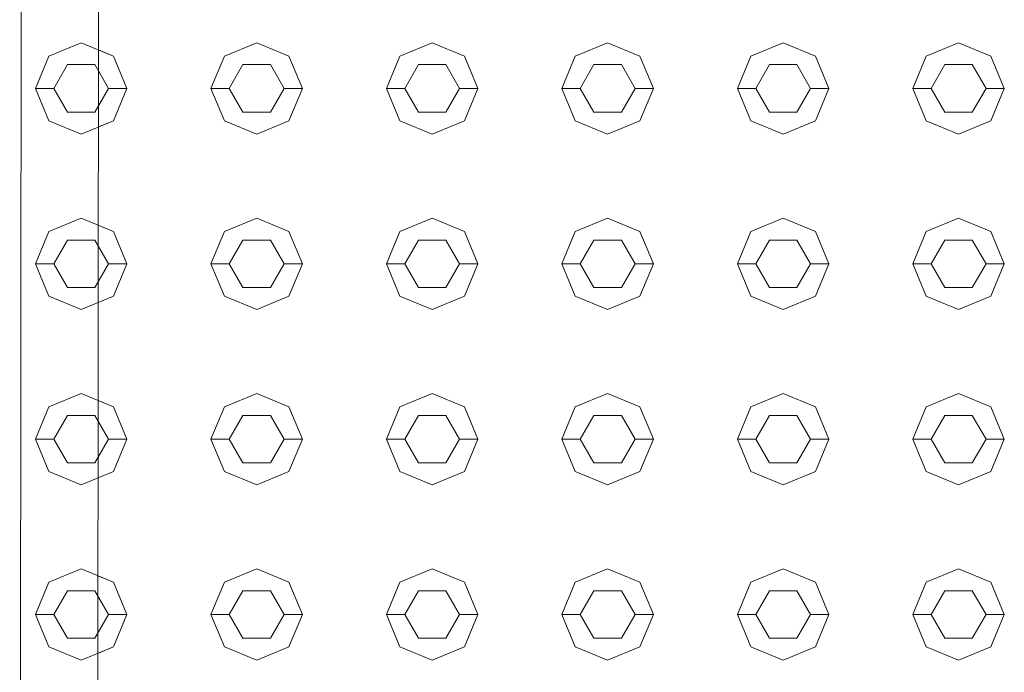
# Model space of a CAD drawing. Header units: millimetres. Extents: x 321 to 585, y -277 to 9.
# Tile 801 of 1056: x 344.364 to 344.903, y -16.392 to -16.035. Entities that reach past the tile are written whole.
import ezdxf

# ---------------------------------------------------------------- set-up
doc = ezdxf.new("R2010")
doc.units = ezdxf.units.MM
doc.header["$MEASUREMENT"] = 0
doc.layers.add('IFC-Elemento construtivo genérico-Contorno', color=253, linetype='Continuous', lineweight=5)
doc.layers.add('IFC-Porta-Contorno', color=142, linetype='Continuous', lineweight=5)

msp = doc.modelspace()

# ---------------------------------------------------------------- linework, layer by layer
at = {"layer": 'IFC-Elemento construtivo genérico-Contorno', "lineweight": 5}
for p, q in [((344.38007, -16.05509), (344.39775, -16.04777)), ((344.39775, -16.04777), (344.41543, -16.05509)), ((344.47607, -16.05509), (344.49375, -16.04777)), ((344.47607, -16.05509), (344.49375, -16.04777)), ((344.49375, -16.04777), (344.51143, -16.05509)), ((344.49375, -16.04777), (344.51143, -16.05509)), ((344.57207, -16.05509), (344.58975, -16.04777)), ((344.57207, -16.05509), (344.58975, -16.04777)), ((344.58975, -16.04777), (344.60743, -16.05509)), ((344.58975, -16.04777), (344.60743, -16.05509)), ((344.66807, -16.05509), (344.68575, -16.04777)), ((344.66807, -16.05509), (344.68575, -16.04777)), ((344.68575, -16.04777), (344.70343, -16.05509)), ((344.68575, -16.04777), (344.70343, -16.05509)), ((344.76407, -16.05509), (344.78175, -16.04777)), ((344.76407, -16.05509), (344.78175, -16.04777)), ((344.78175, -16.04777), (344.79943, -16.05509)), ((344.78175, -16.04777), (344.79943, -16.05509)), ((344.86007, -16.05509), (344.87775, -16.04777)), ((344.86007, -16.05509), (344.87775, -16.04777)), ((344.87775, -16.04777), (344.89543, -16.05509)), ((344.87775, -16.04777), (344.89543, -16.05509)), ((344.37275, -16.07277), (344.38007, -16.05509)), ((344.40725, -16.0517), (344.41543, -16.05509)), ((344.41543, -16.05509), (344.42275, -16.07277)), ((344.41543, -16.05509), (344.42275, -16.07277)), ((344.46875, -16.07277), (344.47607, -16.05509)), ((344.46875, -16.07277), (344.47607, -16.05509)), ((344.51143, -16.05509), (344.51875, -16.07277)), ((344.51143, -16.05509), (344.51875, -16.07277)), ((344.56475, -16.07277), (344.57207, -16.05509)), ((344.56475, -16.07277), (344.57207, -16.05509)), ((344.60743, -16.05509), (344.61475, -16.07277)), ((344.60743, -16.05509), (344.61475, -16.07277)), ((344.66075, -16.07277), (344.66807, -16.05509)), ((344.66075, -16.07277), (344.66807, -16.05509)), ((344.70343, -16.05509), (344.71075, -16.07277)), ((344.70343, -16.05509), (344.71075, -16.07277)), ((344.75675, -16.07277), (344.76407, -16.05509)), ((344.75675, -16.07277), (344.76407, -16.05509)), ((344.79943, -16.05509), (344.80675, -16.07277)), ((344.79943, -16.05509), (344.80675, -16.07277)), ((344.85275, -16.07277), (344.86007, -16.05509)), ((344.85275, -16.07277), (344.86007, -16.05509)), ((344.89543, -16.05509), (344.90275, -16.07277)), ((344.89543, -16.05509), (344.90275, -16.07277)), ((344.38275, -16.07277), (344.39025, -16.05978)), ((344.39025, -16.05978), (344.40525, -16.05978)), ((344.40525, -16.05978), (344.41275, -16.07277)), ((344.47875, -16.07277), (344.48625, -16.05978)), ((344.47875, -16.07277), (344.48625, -16.05978)), ((344.48625, -16.05978), (344.50125, -16.05978)), ((344.48625, -16.05978), (344.50125, -16.05978)), ((344.50125, -16.05978), (344.50875, -16.07277)), ((344.50125, -16.05978), (344.50875, -16.07277)), ((344.57475, -16.07277), (344.58225, -16.05978)), ((344.57475, -16.07277), (344.58225, -16.05978)), ((344.58225, -16.05978), (344.59725, -16.05978)), ((344.58225, -16.05978), (344.59725, -16.05978)), ((344.59725, -16.05978), (344.60475, -16.07277)), ((344.59725, -16.05978), (344.60475, -16.07277)), ((344.67075, -16.07277), (344.67825, -16.05978)), ((344.67075, -16.07277), (344.67825, -16.05978)), ((344.67825, -16.05978), (344.69325, -16.05978)), ((344.67825, -16.05978), (344.69325, -16.05978)), ((344.69325, -16.05978), (344.70075, -16.07277)), ((344.69325, -16.05978), (344.70075, -16.07277)), ((344.76675, -16.07277), (344.77425, -16.05978)), ((344.76675, -16.07277), (344.77425, -16.05978)), ((344.77425, -16.05978), (344.78925, -16.05978)), ((344.77425, -16.05978), (344.78925, -16.05978)), ((344.78925, -16.05978), (344.79675, -16.07277)), ((344.78925, -16.05978), (344.79675, -16.07277)), ((344.86275, -16.07277), (344.87025, -16.05978)), ((344.86275, -16.07277), (344.87025, -16.05978)), ((344.87025, -16.05978), (344.88525, -16.05978)), ((344.87025, -16.05978), (344.88525, -16.05978)), ((344.88525, -16.05978), (344.89275, -16.07277)), ((344.88525, -16.05978), (344.89275, -16.07277)), ((344.40724, -16.06322), (344.41275, -16.07277)), ((344.37275, -16.07277), (344.38275, -16.07277)), ((344.37275, -16.07277), (344.38007, -16.09044)), ((344.38275, -16.07277), (344.39025, -16.08575)), ((344.40525, -16.08575), (344.41275, -16.07277)), ((344.40721, -16.08236), (344.41275, -16.07277)), ((344.41275, -16.07277), (344.42275, -16.07277)), ((344.41275, -16.07277), (344.42275, -16.07277)), ((344.41543, -16.09044), (344.42275, -16.07277)), ((344.41543, -16.09044), (344.42275, -16.07277)), ((344.46875, -16.07277), (344.47875, -16.07277)), ((344.46875, -16.07277), (344.47607, -16.09044)), ((344.46875, -16.07277), (344.47875, -16.07277)), ((344.46875, -16.07277), (344.47607, -16.09044)), ((344.47875, -16.07277), (344.48625, -16.08575)), ((344.47875, -16.07277), (344.48625, -16.08575)), ((344.50125, -16.08575), (344.50875, -16.07277)), ((344.50125, -16.08575), (344.50875, -16.07277)), ((344.50875, -16.07277), (344.51875, -16.07277)), ((344.50875, -16.07277), (344.51875, -16.07277)), ((344.51143, -16.09044), (344.51875, -16.07277)), ((344.51143, -16.09044), (344.51875, -16.07277)), ((344.56475, -16.07277), (344.57475, -16.07277)), ((344.56475, -16.07277), (344.57207, -16.09044)), ((344.56475, -16.07277), (344.57475, -16.07277)), ((344.56475, -16.07277), (344.57207, -16.09044)), ((344.57475, -16.07277), (344.58225, -16.08575)), ((344.57475, -16.07277), (344.58225, -16.08575)), ((344.59725, -16.08575), (344.60475, -16.07277)), ((344.59725, -16.08575), (344.60475, -16.07277)), ((344.60475, -16.07277), (344.61475, -16.07277)), ((344.60475, -16.07277), (344.61475, -16.07277)), ((344.60743, -16.09044), (344.61475, -16.07277)), ((344.60743, -16.09044), (344.61475, -16.07277)), ((344.66075, -16.07277), (344.67075, -16.07277)), ((344.66075, -16.07277), (344.66807, -16.09044)), ((344.66075, -16.07277), (344.67075, -16.07277)), ((344.66075, -16.07277), (344.66807, -16.09044)), ((344.67075, -16.07277), (344.67825, -16.08575)), ((344.67075, -16.07277), (344.67825, -16.08575)), ((344.69325, -16.08575), (344.70075, -16.07277)), ((344.69325, -16.08575), (344.70075, -16.07277)), ((344.70075, -16.07277), (344.71075, -16.07277)), ((344.70075, -16.07277), (344.71075, -16.07277)), ((344.70343, -16.09044), (344.71075, -16.07277)), ((344.70343, -16.09044), (344.71075, -16.07277)), ((344.75675, -16.07277), (344.76675, -16.07277)), ((344.75675, -16.07277), (344.76407, -16.09044)), ((344.75675, -16.07277), (344.76675, -16.07277)), ((344.75675, -16.07277), (344.76407, -16.09044)), ((344.76675, -16.07277), (344.77425, -16.08575)), ((344.76675, -16.07277), (344.77425, -16.08575)), ((344.78925, -16.08575), (344.79675, -16.07277)), ((344.78925, -16.08575), (344.79675, -16.07277)), ((344.79675, -16.07277), (344.80675, -16.07277)), ((344.79675, -16.07277), (344.80675, -16.07277)), ((344.79943, -16.09044), (344.80675, -16.07277)), ((344.79943, -16.09044), (344.80675, -16.07277)), ((344.85275, -16.07277), (344.86275, -16.07277)), ((344.85275, -16.07277), (344.86007, -16.09044)), ((344.85275, -16.07277), (344.86275, -16.07277)), ((344.85275, -16.07277), (344.86007, -16.09044)), ((344.86275, -16.07277), (344.87025, -16.08575)), ((344.86275, -16.07277), (344.87025, -16.08575)), ((344.88525, -16.08575), (344.89275, -16.07277)), ((344.88525, -16.08575), (344.89275, -16.07277)), ((344.89275, -16.07277), (344.90275, -16.07277)), ((344.89275, -16.07277), (344.90275, -16.07277)), ((344.89543, -16.09044), (344.90275, -16.07277)), ((344.89543, -16.09044), (344.90275, -16.07277)), ((344.39025, -16.08575), (344.40525, -16.08575)), ((344.48625, -16.08575), (344.50125, -16.08575)), ((344.48625, -16.08575), (344.50125, -16.08575)), ((344.58225, -16.08575), (344.59725, -16.08575)), ((344.58225, -16.08575), (344.59725, -16.08575)), ((344.67825, -16.08575), (344.69325, -16.08575)), ((344.67825, -16.08575), (344.69325, -16.08575)), ((344.77425, -16.08575), (344.78925, -16.08575)), ((344.77425, -16.08575), (344.78925, -16.08575)), ((344.87025, -16.08575), (344.88525, -16.08575)), ((344.87025, -16.08575), (344.88525, -16.08575)), ((344.38007, -16.09044), (344.39775, -16.09777)), ((344.39775, -16.09777), (344.41543, -16.09044)), ((344.4072, -16.09385), (344.41543, -16.09044)), ((344.47607, -16.09044), (344.49375, -16.09777)), ((344.47607, -16.09044), (344.49375, -16.09777)), ((344.49375, -16.09777), (344.51143, -16.09044)), ((344.49375, -16.09777), (344.51143, -16.09044)), ((344.57207, -16.09044), (344.58975, -16.09777)), ((344.57207, -16.09044), (344.58975, -16.09777)), ((344.58975, -16.09777), (344.60743, -16.09044)), ((344.58975, -16.09777), (344.60743, -16.09044)), ((344.66807, -16.09044), (344.68575, -16.09777)), ((344.66807, -16.09044), (344.68575, -16.09777)), ((344.68575, -16.09777), (344.70343, -16.09044)), ((344.68575, -16.09777), (344.70343, -16.09044)), ((344.76407, -16.09044), (344.78175, -16.09777)), ((344.76407, -16.09044), (344.78175, -16.09777)), ((344.78175, -16.09777), (344.79943, -16.09044)), ((344.78175, -16.09777), (344.79943, -16.09044)), ((344.86007, -16.09044), (344.87775, -16.09777)), ((344.86007, -16.09044), (344.87775, -16.09777)), ((344.87775, -16.09777), (344.89543, -16.09044)), ((344.87775, -16.09777), (344.89543, -16.09044)), ((344.38007, -16.15109), (344.39775, -16.14377)), ((344.39775, -16.14377), (344.41543, -16.15109)), ((344.40713, -16.14765), (344.41543, -16.15109)), ((344.47607, -16.15109), (344.49375, -16.14377)), ((344.47607, -16.15109), (344.49375, -16.14377)), ((344.49375, -16.14377), (344.51143, -16.15109)), ((344.49375, -16.14377), (344.51143, -16.15109)), ((344.57207, -16.15109), (344.58975, -16.14377)), ((344.57207, -16.15109), (344.58975, -16.14377)), ((344.58975, -16.14377), (344.60743, -16.15109)), ((344.58975, -16.14377), (344.60743, -16.15109)), ((344.66807, -16.15109), (344.68575, -16.14377)), ((344.66807, -16.15109), (344.68575, -16.14377)), ((344.68575, -16.14377), (344.70343, -16.15109)), ((344.68575, -16.14377), (344.70343, -16.15109)), ((344.76407, -16.15109), (344.78175, -16.14377)), ((344.76407, -16.15109), (344.78175, -16.14377)), ((344.78175, -16.14377), (344.79943, -16.15109)), ((344.78175, -16.14377), (344.79943, -16.15109)), ((344.86007, -16.15109), (344.87775, -16.14377)), ((344.86007, -16.15109), (344.87775, -16.14377)), ((344.87775, -16.14377), (344.89543, -16.15109)), ((344.87775, -16.14377), (344.89543, -16.15109)), ((344.37275, -16.16877), (344.38007, -16.15109)), ((344.41543, -16.15109), (344.42275, -16.16877)), ((344.41543, -16.15109), (344.42275, -16.16877)), ((344.46875, -16.16877), (344.47607, -16.15109)), ((344.46875, -16.16877), (344.47607, -16.15109)), ((344.51143, -16.15109), (344.51875, -16.16877)), ((344.51143, -16.15109), (344.51875, -16.16877)), ((344.56475, -16.16877), (344.57207, -16.15109)), ((344.56475, -16.16877), (344.57207, -16.15109)), ((344.60743, -16.15109), (344.61475, -16.16877)), ((344.60743, -16.15109), (344.61475, -16.16877)), ((344.66075, -16.16877), (344.66807, -16.15109)), ((344.66075, -16.16877), (344.66807, -16.15109)), ((344.70343, -16.15109), (344.71075, -16.16877)), ((344.70343, -16.15109), (344.71075, -16.16877)), ((344.75675, -16.16877), (344.76407, -16.15109)), ((344.75675, -16.16877), (344.76407, -16.15109)), ((344.79943, -16.15109), (344.80675, -16.16877)), ((344.79943, -16.15109), (344.80675, -16.16877)), ((344.85275, -16.16877), (344.86007, -16.15109)), ((344.85275, -16.16877), (344.86007, -16.15109)), ((344.89543, -16.15109), (344.90275, -16.16877)), ((344.89543, -16.15109), (344.90275, -16.16877)), ((344.38275, -16.16877), (344.39025, -16.15577)), ((344.39025, -16.15577), (344.40525, -16.15577)), ((344.40525, -16.15577), (344.41275, -16.16877)), ((344.40711, -16.15901), (344.41275, -16.16877)), ((344.47875, -16.16877), (344.48625, -16.15577)), ((344.47875, -16.16877), (344.48625, -16.15577)), ((344.48625, -16.15577), (344.50125, -16.15577)), ((344.48625, -16.15577), (344.50125, -16.15577)), ((344.50125, -16.15577), (344.50875, -16.16877)), ((344.50125, -16.15577), (344.50875, -16.16877)), ((344.57475, -16.16877), (344.58225, -16.15577)), ((344.57475, -16.16877), (344.58225, -16.15577)), ((344.58225, -16.15577), (344.59725, -16.15577)), ((344.58225, -16.15577), (344.59725, -16.15577)), ((344.59725, -16.15577), (344.60475, -16.16877)), ((344.59725, -16.15577), (344.60475, -16.16877)), ((344.67075, -16.16877), (344.67825, -16.15577)), ((344.67075, -16.16877), (344.67825, -16.15577)), ((344.67825, -16.15577), (344.69325, -16.15577)), ((344.67825, -16.15577), (344.69325, -16.15577)), ((344.69325, -16.15577), (344.70075, -16.16877)), ((344.69325, -16.15577), (344.70075, -16.16877)), ((344.76675, -16.16877), (344.77425, -16.15577)), ((344.76675, -16.16877), (344.77425, -16.15577)), ((344.77425, -16.15577), (344.78925, -16.15577)), ((344.77425, -16.15577), (344.78925, -16.15577)), ((344.78925, -16.15577), (344.79675, -16.16877)), ((344.78925, -16.15577), (344.79675, -16.16877)), ((344.86275, -16.16877), (344.87025, -16.15577)), ((344.86275, -16.16877), (344.87025, -16.15577)), ((344.87025, -16.15577), (344.88525, -16.15577)), ((344.87025, -16.15577), (344.88525, -16.15577)), ((344.88525, -16.15577), (344.89275, -16.16877)), ((344.88525, -16.15577), (344.89275, -16.16877)), ((344.37275, -16.16877), (344.38275, -16.16877)), ((344.37275, -16.16877), (344.38007, -16.18645)), ((344.38275, -16.16877), (344.39025, -16.18176)), ((344.40525, -16.18176), (344.41275, -16.16877)), ((344.40709, -16.17858), (344.41275, -16.16877)), ((344.41275, -16.16877), (344.42275, -16.16877)), ((344.41275, -16.16877), (344.42275, -16.16877)), ((344.41543, -16.18645), (344.42275, -16.16877)), ((344.41543, -16.18645), (344.42275, -16.16877)), ((344.46875, -16.16877), (344.47875, -16.16877)), ((344.46875, -16.16877), (344.47607, -16.18645)), ((344.46875, -16.16877), (344.47875, -16.16877)), ((344.46875, -16.16877), (344.47607, -16.18645)), ((344.47875, -16.16877), (344.48625, -16.18176)), ((344.47875, -16.16877), (344.48625, -16.18176)), ((344.50125, -16.18176), (344.50875, -16.16877)), ((344.50125, -16.18176), (344.50875, -16.16877)), ((344.50875, -16.16877), (344.51875, -16.16877)), ((344.50875, -16.16877), (344.51875, -16.16877)), ((344.51143, -16.18645), (344.51875, -16.16877)), ((344.51143, -16.18645), (344.51875, -16.16877)), ((344.56475, -16.16877), (344.57475, -16.16877)), ((344.56475, -16.16877), (344.57207, -16.18645)), ((344.56475, -16.16877), (344.57475, -16.16877)), ((344.56475, -16.16877), (344.57207, -16.18645)), ((344.57475, -16.16877), (344.58225, -16.18176)), ((344.57475, -16.16877), (344.58225, -16.18176)), ((344.59725, -16.18176), (344.60475, -16.16877)), ((344.59725, -16.18176), (344.60475, -16.16877)), ((344.60475, -16.16877), (344.61475, -16.16877)), ((344.60475, -16.16877), (344.61475, -16.16877)), ((344.60743, -16.18645), (344.61475, -16.16877)), ((344.60743, -16.18645), (344.61475, -16.16877)), ((344.66075, -16.16877), (344.67075, -16.16877)), ((344.66075, -16.16877), (344.66807, -16.18645)), ((344.66075, -16.16877), (344.67075, -16.16877)), ((344.66075, -16.16877), (344.66807, -16.18645)), ((344.67075, -16.16877), (344.67825, -16.18176)), ((344.67075, -16.16877), (344.67825, -16.18176)), ((344.69325, -16.18176), (344.70075, -16.16877)), ((344.69325, -16.18176), (344.70075, -16.16877)), ((344.70075, -16.16877), (344.71075, -16.16877)), ((344.70075, -16.16877), (344.71075, -16.16877)), ((344.70343, -16.18645), (344.71075, -16.16877)), ((344.70343, -16.18645), (344.71075, -16.16877)), ((344.75675, -16.16877), (344.76675, -16.16877)), ((344.75675, -16.16877), (344.76407, -16.18645)), ((344.75675, -16.16877), (344.76675, -16.16877)), ((344.75675, -16.16877), (344.76407, -16.18645)), ((344.76675, -16.16877), (344.77425, -16.18176)), ((344.76675, -16.16877), (344.77425, -16.18176)), ((344.78925, -16.18176), (344.79675, -16.16877)), ((344.78925, -16.18176), (344.79675, -16.16877)), ((344.79675, -16.16877), (344.80675, -16.16877)), ((344.79675, -16.16877), (344.80675, -16.16877)), ((344.79943, -16.18645), (344.80675, -16.16877)), ((344.79943, -16.18645), (344.80675, -16.16877)), ((344.85275, -16.16877), (344.86275, -16.16877)), ((344.85275, -16.16877), (344.86007, -16.18645)), ((344.85275, -16.16877), (344.86275, -16.16877)), ((344.85275, -16.16877), (344.86007, -16.18645)), ((344.86275, -16.16877), (344.87025, -16.18176)), ((344.86275, -16.16877), (344.87025, -16.18176)), ((344.88525, -16.18176), (344.89275, -16.16877)), ((344.88525, -16.18176), (344.89275, -16.16877)), ((344.89275, -16.16877), (344.90275, -16.16877)), ((344.89275, -16.16877), (344.90275, -16.16877)), ((344.89543, -16.18645), (344.90275, -16.16877)), ((344.89543, -16.18645), (344.90275, -16.16877)), ((344.39025, -16.18176), (344.40525, -16.18176)), ((344.48625, -16.18176), (344.50125, -16.18176)), ((344.48625, -16.18176), (344.50125, -16.18176)), ((344.58225, -16.18176), (344.59725, -16.18176)), ((344.58225, -16.18176), (344.59725, -16.18176)), ((344.67825, -16.18176), (344.69325, -16.18176)), ((344.67825, -16.18176), (344.69325, -16.18176)), ((344.77425, -16.18176), (344.78925, -16.18176)), ((344.77425, -16.18176), (344.78925, -16.18176)), ((344.87025, -16.18176), (344.88525, -16.18176)), ((344.87025, -16.18176), (344.88525, -16.18176)), ((344.38007, -16.18645), (344.39775, -16.19377)), ((344.39775, -16.19377), (344.41543, -16.18645)), ((344.40707, -16.1899), (344.41543, -16.18645)), ((344.47607, -16.18645), (344.49375, -16.19377)), ((344.47607, -16.18645), (344.49375, -16.19377)), ((344.49375, -16.19377), (344.51143, -16.18645)), ((344.49375, -16.19377), (344.51143, -16.18645)), ((344.57207, -16.18645), (344.58975, -16.19377)), ((344.57207, -16.18645), (344.58975, -16.19377)), ((344.58975, -16.19377), (344.60743, -16.18645)), ((344.58975, -16.19377), (344.60743, -16.18645)), ((344.66807, -16.18645), (344.68575, -16.19377)), ((344.66807, -16.18645), (344.68575, -16.19377)), ((344.68575, -16.19377), (344.70343, -16.18645)), ((344.68575, -16.19377), (344.70343, -16.18645)), ((344.76407, -16.18645), (344.78175, -16.19377)), ((344.76407, -16.18645), (344.78175, -16.19377)), ((344.78175, -16.19377), (344.79943, -16.18645)), ((344.78175, -16.19377), (344.79943, -16.18645)), ((344.86007, -16.18645), (344.87775, -16.19377)), ((344.86007, -16.18645), (344.87775, -16.19377)), ((344.87775, -16.19377), (344.89543, -16.18645)), ((344.87775, -16.19377), (344.89543, -16.18645)), ((344.38007, -16.24709), (344.39775, -16.23977)), ((344.39775, -16.23977), (344.41543, -16.24709)), ((344.47607, -16.24709), (344.49375, -16.23977)), ((344.47607, -16.24709), (344.49375, -16.23977)), ((344.49375, -16.23977), (344.51143, -16.24709)), ((344.49375, -16.23977), (344.51143, -16.24709)), ((344.57207, -16.24709), (344.58975, -16.23977)), ((344.57207, -16.24709), (344.58975, -16.23977)), ((344.58975, -16.23977), (344.60743, -16.24709)), ((344.58975, -16.23977), (344.60743, -16.24709)), ((344.66807, -16.24709), (344.68575, -16.23977)), ((344.66807, -16.24709), (344.68575, -16.23977)), ((344.68575, -16.23977), (344.70343, -16.24709)), ((344.68575, -16.23977), (344.70343, -16.24709)), ((344.76407, -16.24709), (344.78175, -16.23977)), ((344.76407, -16.24709), (344.78175, -16.23977)), ((344.78175, -16.23977), (344.79943, -16.24709)), ((344.78175, -16.23977), (344.79943, -16.24709)), ((344.86007, -16.24709), (344.87775, -16.23977)), ((344.86007, -16.24709), (344.87775, -16.23977)), ((344.87775, -16.23977), (344.89543, -16.24709)), ((344.87775, -16.23977), (344.89543, -16.24709)), ((344.407, -16.24361), (344.41543, -16.24709)), ((344.37275, -16.26477), (344.38007, -16.24709)), ((344.41543, -16.24709), (344.42275, -16.26477)), ((344.41543, -16.24709), (344.42275, -16.26477)), ((344.46875, -16.26477), (344.47607, -16.24709)), ((344.46875, -16.26477), (344.47607, -16.24709)), ((344.51143, -16.24709), (344.51875, -16.26477)), ((344.51143, -16.24709), (344.51875, -16.26477)), ((344.56475, -16.26477), (344.57207, -16.24709)), ((344.56475, -16.26477), (344.57207, -16.24709)), ((344.60743, -16.24709), (344.61475, -16.26477)), ((344.60743, -16.24709), (344.61475, -16.26477)), ((344.66075, -16.26477), (344.66807, -16.24709)), ((344.66075, -16.26477), (344.66807, -16.24709)), ((344.70343, -16.24709), (344.71075, -16.26477)), ((344.70343, -16.24709), (344.71075, -16.26477)), ((344.75675, -16.26477), (344.76407, -16.24709)), ((344.75675, -16.26477), (344.76407, -16.24709)), ((344.79943, -16.24709), (344.80675, -16.26477)), ((344.79943, -16.24709), (344.80675, -16.26477)), ((344.85275, -16.26477), (344.86007, -16.24709)), ((344.85275, -16.26477), (344.86007, -16.24709)), ((344.89543, -16.24709), (344.90275, -16.26477)), ((344.89543, -16.24709), (344.90275, -16.26477)), ((344.38275, -16.26477), (344.39025, -16.25178)), ((344.39025, -16.25178), (344.40525, -16.25178)), ((344.40525, -16.25178), (344.41275, -16.26477)), ((344.40699, -16.25479), (344.41275, -16.26477)), ((344.47875, -16.26477), (344.48625, -16.25178)), ((344.47875, -16.26477), (344.48625, -16.25178)), ((344.48625, -16.25178), (344.50125, -16.25178)), ((344.48625, -16.25178), (344.50125, -16.25178)), ((344.50125, -16.25178), (344.50875, -16.26477)), ((344.50125, -16.25178), (344.50875, -16.26477)), ((344.57475, -16.26477), (344.58225, -16.25178)), ((344.57475, -16.26477), (344.58225, -16.25178)), ((344.58225, -16.25178), (344.59725, -16.25178)), ((344.58225, -16.25178), (344.59725, -16.25178)), ((344.59725, -16.25178), (344.60475, -16.26477)), ((344.59725, -16.25178), (344.60475, -16.26477)), ((344.67075, -16.26477), (344.67825, -16.25178)), ((344.67075, -16.26477), (344.67825, -16.25178)), ((344.67825, -16.25178), (344.69325, -16.25178)), ((344.67825, -16.25178), (344.69325, -16.25178)), ((344.69325, -16.25178), (344.70075, -16.26477)), ((344.69325, -16.25178), (344.70075, -16.26477)), ((344.76675, -16.26477), (344.77425, -16.25178)), ((344.76675, -16.26477), (344.77425, -16.25178)), ((344.77425, -16.25178), (344.78925, -16.25178)), ((344.77425, -16.25178), (344.78925, -16.25178)), ((344.78925, -16.25178), (344.79675, -16.26477)), ((344.78925, -16.25178), (344.79675, -16.26477)), ((344.86275, -16.26477), (344.87025, -16.25178)), ((344.86275, -16.26477), (344.87025, -16.25178)), ((344.87025, -16.25178), (344.88525, -16.25178)), ((344.87025, -16.25178), (344.88525, -16.25178)), ((344.88525, -16.25178), (344.89275, -16.26477)), ((344.88525, -16.25178), (344.89275, -16.26477)), ((344.37275, -16.26477), (344.38275, -16.26477)), ((344.37275, -16.26477), (344.38007, -16.28244)), ((344.38275, -16.26477), (344.39025, -16.27776)), ((344.40525, -16.27776), (344.41275, -16.26477)), ((344.40696, -16.27479), (344.41275, -16.26477)), ((344.41275, -16.26477), (344.42275, -16.26477)), ((344.41275, -16.26477), (344.42275, -16.26477)), ((344.41543, -16.28244), (344.42275, -16.26477)), ((344.41543, -16.28244), (344.42275, -16.26477)), ((344.46875, -16.26477), (344.47875, -16.26477)), ((344.46875, -16.26477), (344.47607, -16.28244)), ((344.46875, -16.26477), (344.47875, -16.26477)), ((344.46875, -16.26477), (344.47607, -16.28244)), ((344.47875, -16.26477), (344.48625, -16.27776)), ((344.47875, -16.26477), (344.48625, -16.27776)), ((344.50125, -16.27776), (344.50875, -16.26477)), ((344.50125, -16.27776), (344.50875, -16.26477)), ((344.50875, -16.26477), (344.51875, -16.26477)), ((344.50875, -16.26477), (344.51875, -16.26477)), ((344.51143, -16.28244), (344.51875, -16.26477)), ((344.51143, -16.28244), (344.51875, -16.26477)), ((344.56475, -16.26477), (344.57475, -16.26477)), ((344.56475, -16.26477), (344.57207, -16.28244)), ((344.56475, -16.26477), (344.57475, -16.26477)), ((344.56475, -16.26477), (344.57207, -16.28244)), ((344.57475, -16.26477), (344.58225, -16.27776)), ((344.57475, -16.26477), (344.58225, -16.27776)), ((344.59725, -16.27776), (344.60475, -16.26477)), ((344.59725, -16.27776), (344.60475, -16.26477)), ((344.60475, -16.26477), (344.61475, -16.26477)), ((344.60475, -16.26477), (344.61475, -16.26477)), ((344.60743, -16.28244), (344.61475, -16.26477)), ((344.60743, -16.28244), (344.61475, -16.26477)), ((344.66075, -16.26477), (344.67075, -16.26477)), ((344.66075, -16.26477), (344.66807, -16.28244)), ((344.66075, -16.26477), (344.67075, -16.26477)), ((344.66075, -16.26477), (344.66807, -16.28244)), ((344.67075, -16.26477), (344.67825, -16.27776)), ((344.67075, -16.26477), (344.67825, -16.27776)), ((344.69325, -16.27776), (344.70075, -16.26477)), ((344.69325, -16.27776), (344.70075, -16.26477)), ((344.70075, -16.26477), (344.71075, -16.26477)), ((344.70075, -16.26477), (344.71075, -16.26477)), ((344.70343, -16.28244), (344.71075, -16.26477)), ((344.70343, -16.28244), (344.71075, -16.26477)), ((344.75675, -16.26477), (344.76675, -16.26477)), ((344.75675, -16.26477), (344.76407, -16.28244)), ((344.75675, -16.26477), (344.76675, -16.26477)), ((344.75675, -16.26477), (344.76407, -16.28244)), ((344.76675, -16.26477), (344.77425, -16.27776)), ((344.76675, -16.26477), (344.77425, -16.27776)), ((344.78925, -16.27776), (344.79675, -16.26477)), ((344.78925, -16.27776), (344.79675, -16.26477)), ((344.79675, -16.26477), (344.80675, -16.26477)), ((344.79675, -16.26477), (344.80675, -16.26477)), ((344.79943, -16.28244), (344.80675, -16.26477)), ((344.79943, -16.28244), (344.80675, -16.26477)), ((344.85275, -16.26477), (344.86275, -16.26477)), ((344.85275, -16.26477), (344.86007, -16.28244)), ((344.85275, -16.26477), (344.86275, -16.26477)), ((344.85275, -16.26477), (344.86007, -16.28244)), ((344.86275, -16.26477), (344.87025, -16.27776)), ((344.86275, -16.26477), (344.87025, -16.27776)), ((344.88525, -16.27776), (344.89275, -16.26477)), ((344.88525, -16.27776), (344.89275, -16.26477)), ((344.89275, -16.26477), (344.90275, -16.26477)), ((344.89275, -16.26477), (344.90275, -16.26477)), ((344.89543, -16.28244), (344.90275, -16.26477)), ((344.89543, -16.28244), (344.90275, -16.26477)), ((344.38007, -16.28244), (344.39775, -16.28977)), ((344.39025, -16.27776), (344.40525, -16.27776)), ((344.39775, -16.28977), (344.41543, -16.28244)), ((344.40695, -16.28596), (344.41543, -16.28244)), ((344.47607, -16.28244), (344.49375, -16.28977)), ((344.47607, -16.28244), (344.49375, -16.28977)), ((344.48625, -16.27776), (344.50125, -16.27776)), ((344.48625, -16.27776), (344.50125, -16.27776)), ((344.49375, -16.28977), (344.51143, -16.28244)), ((344.49375, -16.28977), (344.51143, -16.28244)), ((344.57207, -16.28244), (344.58975, -16.28977)), ((344.57207, -16.28244), (344.58975, -16.28977)), ((344.58225, -16.27776), (344.59725, -16.27776)), ((344.58225, -16.27776), (344.59725, -16.27776)), ((344.58975, -16.28977), (344.60743, -16.28244)), ((344.58975, -16.28977), (344.60743, -16.28244)), ((344.66807, -16.28244), (344.68575, -16.28977)), ((344.66807, -16.28244), (344.68575, -16.28977)), ((344.67825, -16.27776), (344.69325, -16.27776)), ((344.67825, -16.27776), (344.69325, -16.27776)), ((344.68575, -16.28977), (344.70343, -16.28244)), ((344.68575, -16.28977), (344.70343, -16.28244)), ((344.76407, -16.28244), (344.78175, -16.28977)), ((344.76407, -16.28244), (344.78175, -16.28977)), ((344.77425, -16.27776), (344.78925, -16.27776)), ((344.77425, -16.27776), (344.78925, -16.27776)), ((344.78175, -16.28977), (344.79943, -16.28244)), ((344.78175, -16.28977), (344.79943, -16.28244)), ((344.86007, -16.28244), (344.87775, -16.28977)), ((344.86007, -16.28244), (344.87775, -16.28977)), ((344.87025, -16.27776), (344.88525, -16.27776)), ((344.87025, -16.27776), (344.88525, -16.27776)), ((344.87775, -16.28977), (344.89543, -16.28244)), ((344.87775, -16.28977), (344.89543, -16.28244)), ((344.38007, -16.34309), (344.39775, -16.33576)), ((344.39775, -16.33576), (344.41543, -16.34309)), ((344.47607, -16.34309), (344.49375, -16.33576)), ((344.47607, -16.34309), (344.49375, -16.33576)), ((344.49375, -16.33576), (344.51143, -16.34309)), ((344.49375, -16.33576), (344.51143, -16.34309)), ((344.57207, -16.34309), (344.58975, -16.33576)), ((344.57207, -16.34309), (344.58975, -16.33576)), ((344.58975, -16.33576), (344.60743, -16.34309)), ((344.58975, -16.33576), (344.60743, -16.34309)), ((344.66807, -16.34309), (344.68575, -16.33576)), ((344.66807, -16.34309), (344.68575, -16.33576)), ((344.68575, -16.33576), (344.70343, -16.34309)), ((344.68575, -16.33576), (344.70343, -16.34309)), ((344.76407, -16.34309), (344.78175, -16.33576)), ((344.76407, -16.34309), (344.78175, -16.33576)), ((344.78175, -16.33576), (344.79943, -16.34309)), ((344.78175, -16.33576), (344.79943, -16.34309)), ((344.86007, -16.34309), (344.87775, -16.33576)), ((344.86007, -16.34309), (344.87775, -16.33576)), ((344.87775, -16.33576), (344.89543, -16.34309)), ((344.87775, -16.33576), (344.89543, -16.34309)), ((344.40688, -16.33954), (344.41543, -16.34309)), ((344.37275, -16.36076), (344.38007, -16.34309)), ((344.41543, -16.34309), (344.42275, -16.36076)), ((344.41543, -16.34309), (344.42275, -16.36076)), ((344.46875, -16.36076), (344.47607, -16.34309)), ((344.46875, -16.36076), (344.47607, -16.34309)), ((344.51143, -16.34309), (344.51875, -16.36076)), ((344.51143, -16.34309), (344.51875, -16.36076)), ((344.56475, -16.36076), (344.57207, -16.34309)), ((344.56475, -16.36076), (344.57207, -16.34309)), ((344.60743, -16.34309), (344.61475, -16.36076)), ((344.60743, -16.34309), (344.61475, -16.36076)), ((344.66075, -16.36076), (344.66807, -16.34309)), ((344.66075, -16.36076), (344.66807, -16.34309)), ((344.70343, -16.34309), (344.71075, -16.36076)), ((344.70343, -16.34309), (344.71075, -16.36076)), ((344.75675, -16.36076), (344.76407, -16.34309)), ((344.75675, -16.36076), (344.76407, -16.34309)), ((344.79943, -16.34309), (344.80675, -16.36076)), ((344.79943, -16.34309), (344.80675, -16.36076)), ((344.85275, -16.36076), (344.86007, -16.34309)), ((344.85275, -16.36076), (344.86007, -16.34309)), ((344.89543, -16.34309), (344.90275, -16.36076)), ((344.89543, -16.34309), (344.90275, -16.36076)), ((344.38275, -16.36076), (344.39025, -16.34778)), ((344.39025, -16.34778), (344.40525, -16.34778)), ((344.40525, -16.34778), (344.41275, -16.36076)), ((344.40686, -16.35057), (344.41275, -16.36076)), ((344.47875, -16.36076), (344.48625, -16.34778)), ((344.47875, -16.36076), (344.48625, -16.34778)), ((344.48625, -16.34778), (344.50125, -16.34778)), ((344.48625, -16.34778), (344.50125, -16.34778)), ((344.50125, -16.34778), (344.50875, -16.36076)), ((344.50125, -16.34778), (344.50875, -16.36076)), ((344.57475, -16.36076), (344.58225, -16.34778)), ((344.57475, -16.36076), (344.58225, -16.34778)), ((344.58225, -16.34778), (344.59725, -16.34778)), ((344.58225, -16.34778), (344.59725, -16.34778)), ((344.59725, -16.34778), (344.60475, -16.36076)), ((344.59725, -16.34778), (344.60475, -16.36076)), ((344.67075, -16.36076), (344.67825, -16.34778)), ((344.67075, -16.36076), (344.67825, -16.34778)), ((344.67825, -16.34778), (344.69325, -16.34778)), ((344.67825, -16.34778), (344.69325, -16.34778)), ((344.69325, -16.34778), (344.70075, -16.36076)), ((344.69325, -16.34778), (344.70075, -16.36076)), ((344.76675, -16.36076), (344.77425, -16.34778)), ((344.76675, -16.36076), (344.77425, -16.34778)), ((344.77425, -16.34778), (344.78925, -16.34778)), ((344.77425, -16.34778), (344.78925, -16.34778)), ((344.78925, -16.34778), (344.79675, -16.36076)), ((344.78925, -16.34778), (344.79675, -16.36076)), ((344.86275, -16.36076), (344.87025, -16.34778)), ((344.86275, -16.36076), (344.87025, -16.34778)), ((344.87025, -16.34778), (344.88525, -16.34778)), ((344.87025, -16.34778), (344.88525, -16.34778)), ((344.88525, -16.34778), (344.89275, -16.36076)), ((344.88525, -16.34778), (344.89275, -16.36076)), ((344.37275, -16.36076), (344.38275, -16.36076)), ((344.37275, -16.36076), (344.38007, -16.37845)), ((344.38275, -16.36076), (344.39025, -16.37376)), ((344.40525, -16.37376), (344.41275, -16.36076)), ((344.40684, -16.37101), (344.41275, -16.36076)), ((344.41275, -16.36076), (344.42275, -16.36076)), ((344.41275, -16.36076), (344.42275, -16.36076)), ((344.41543, -16.37845), (344.42275, -16.36076)), ((344.41543, -16.37845), (344.42275, -16.36076)), ((344.46875, -16.36076), (344.47875, -16.36076)), ((344.46875, -16.36076), (344.47607, -16.37845)), ((344.46875, -16.36076), (344.47875, -16.36076)), ((344.46875, -16.36076), (344.47607, -16.37845)), ((344.47875, -16.36076), (344.48625, -16.37376)), ((344.47875, -16.36076), (344.48625, -16.37376)), ((344.50125, -16.37376), (344.50875, -16.36076)), ((344.50125, -16.37376), (344.50875, -16.36076)), ((344.50875, -16.36076), (344.51875, -16.36076)), ((344.50875, -16.36076), (344.51875, -16.36076)), ((344.51143, -16.37845), (344.51875, -16.36076)), ((344.51143, -16.37845), (344.51875, -16.36076)), ((344.56475, -16.36076), (344.57475, -16.36076)), ((344.56475, -16.36076), (344.57207, -16.37845)), ((344.56475, -16.36076), (344.57475, -16.36076)), ((344.56475, -16.36076), (344.57207, -16.37845)), ((344.57475, -16.36076), (344.58225, -16.37376)), ((344.57475, -16.36076), (344.58225, -16.37376)), ((344.59725, -16.37376), (344.60475, -16.36076)), ((344.59725, -16.37376), (344.60475, -16.36076)), ((344.60475, -16.36076), (344.61475, -16.36076)), ((344.60475, -16.36076), (344.61475, -16.36076)), ((344.60743, -16.37845), (344.61475, -16.36076)), ((344.60743, -16.37845), (344.61475, -16.36076)), ((344.66075, -16.36076), (344.67075, -16.36076)), ((344.66075, -16.36076), (344.66807, -16.37845)), ((344.66075, -16.36076), (344.67075, -16.36076)), ((344.66075, -16.36076), (344.66807, -16.37845)), ((344.67075, -16.36076), (344.67825, -16.37376)), ((344.67075, -16.36076), (344.67825, -16.37376)), ((344.69325, -16.37376), (344.70075, -16.36076)), ((344.69325, -16.37376), (344.70075, -16.36076)), ((344.70075, -16.36076), (344.71075, -16.36076)), ((344.70075, -16.36076), (344.71075, -16.36076)), ((344.70343, -16.37845), (344.71075, -16.36076)), ((344.70343, -16.37845), (344.71075, -16.36076)), ((344.75675, -16.36076), (344.76675, -16.36076)), ((344.75675, -16.36076), (344.76407, -16.37845)), ((344.75675, -16.36076), (344.76675, -16.36076)), ((344.75675, -16.36076), (344.76407, -16.37845)), ((344.76675, -16.36076), (344.77425, -16.37376)), ((344.76675, -16.36076), (344.77425, -16.37376)), ((344.78925, -16.37376), (344.79675, -16.36076)), ((344.78925, -16.37376), (344.79675, -16.36076)), ((344.79675, -16.36076), (344.80675, -16.36076)), ((344.79675, -16.36076), (344.80675, -16.36076)), ((344.79943, -16.37845), (344.80675, -16.36076)), ((344.79943, -16.37845), (344.80675, -16.36076)), ((344.85275, -16.36076), (344.86275, -16.36076)), ((344.85275, -16.36076), (344.86007, -16.37845)), ((344.85275, -16.36076), (344.86275, -16.36076)), ((344.85275, -16.36076), (344.86007, -16.37845)), ((344.86275, -16.36076), (344.87025, -16.37376)), ((344.86275, -16.36076), (344.87025, -16.37376)), ((344.88525, -16.37376), (344.89275, -16.36076)), ((344.88525, -16.37376), (344.89275, -16.36076)), ((344.89275, -16.36076), (344.90275, -16.36076)), ((344.89275, -16.36076), (344.90275, -16.36076)), ((344.89543, -16.37845), (344.90275, -16.36076)), ((344.89543, -16.37845), (344.90275, -16.36076)), ((344.39025, -16.37376), (344.40525, -16.37376)), ((344.48625, -16.37376), (344.50125, -16.37376)), ((344.48625, -16.37376), (344.50125, -16.37376)), ((344.58225, -16.37376), (344.59725, -16.37376)), ((344.58225, -16.37376), (344.59725, -16.37376)), ((344.67825, -16.37376), (344.69325, -16.37376)), ((344.67825, -16.37376), (344.69325, -16.37376)), ((344.77425, -16.37376), (344.78925, -16.37376)), ((344.77425, -16.37376), (344.78925, -16.37376)), ((344.87025, -16.37376), (344.88525, -16.37376)), ((344.87025, -16.37376), (344.88525, -16.37376)), ((344.38007, -16.37845), (344.39775, -16.38576)), ((344.39775, -16.38576), (344.41543, -16.37845)), ((344.40682, -16.38201), (344.41543, -16.37845)), ((344.47607, -16.37845), (344.49375, -16.38576)), ((344.47607, -16.37845), (344.49375, -16.38576)), ((344.49375, -16.38576), (344.51143, -16.37845)), ((344.49375, -16.38576), (344.51143, -16.37845)), ((344.57207, -16.37845), (344.58975, -16.38576)), ((344.57207, -16.37845), (344.58975, -16.38576)), ((344.58975, -16.38576), (344.60743, -16.37845)), ((344.58975, -16.38576), (344.60743, -16.37845)), ((344.66807, -16.37845), (344.68575, -16.38576)), ((344.66807, -16.37845), (344.68575, -16.38576)), ((344.68575, -16.38576), (344.70343, -16.37845)), ((344.68575, -16.38576), (344.70343, -16.37845)), ((344.76407, -16.37845), (344.78175, -16.38576)), ((344.76407, -16.37845), (344.78175, -16.38576)), ((344.78175, -16.38576), (344.79943, -16.37845)), ((344.78175, -16.38576), (344.79943, -16.37845)), ((344.86007, -16.37845), (344.87775, -16.38576)), ((344.86007, -16.37845), (344.87775, -16.38576)), ((344.87775, -16.38576), (344.89543, -16.37845)), ((344.87775, -16.38576), (344.89543, -16.37845))]:
    msp.add_line(p, q, dxfattribs=at)
at = {"layer": 'IFC-Porta-Contorno', "color": 7, "lineweight": 5}
for p, q in [((344.40677, -16.42263), (344.40805, -15.43684)), ((344.36411, -16.68268), (344.36539, -15.6969))]:
    msp.add_line(p, q, dxfattribs=at)

doc.saveas('drawing.dxf')
